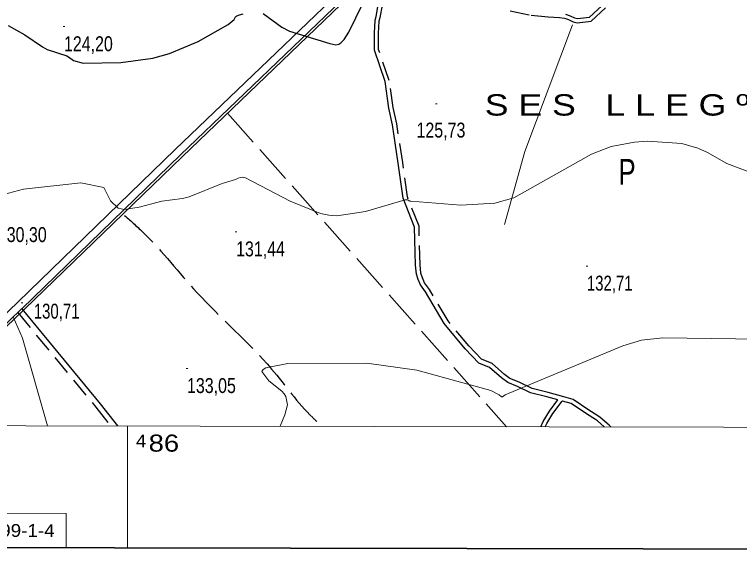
# Model space of a CAD drawing. Extents: x 483847 to 488453, y 4383581 to 4386795.
# Drawn here: x 485933.9 to 486358.7, y 4384057.5 to 4384373.1 of the extents above; entities that cross this region are included whole.
import ezdxf
from ezdxf.enums import TextEntityAlignment as Align

# ---------------------------------------------------------------- set-up
doc = ezdxf.new("R2010")
doc.units = 0
doc.header["$LTSCALE"] = 3.8
for name, pattern in [('DOTTED', [1.5, 0.3, -1.2]), ('LONG_DASHED', [7.5, 6, -1.5]), ('MEDIUM_DASHED', [4.5, 3, -1.5])]:
    doc.linetypes.add(name, pattern=pattern)
for name, color, linetype, lineweight in [('1', 7, 'Continuous', 13), ('2', 7, 'DOTTED', 13), ('25', 7, 'LONG_DASHED', 25), ('38', 7, 'Continuous', 25), ('51', 7, 'Continuous', 13), ('6', 7, 'Continuous', 35), ('7', 7, 'Continuous', 13), ('8', 7, 'Continuous', 25), ('9', 7, 'Continuous', 13)]:
    doc.layers.add(name, color=color, linetype=linetype, lineweight=lineweight)
doc.layers.add('31', color=7, linetype='Continuous')
doc.layers.add('5', color=7, linetype='Continuous')

msp = doc.modelspace()

# ---------------------------------------------------------------- linework, layer by layer
at = {"layer": '1'}
msp.add_line((486000, 4384132.19), (486000, 4384060.84), dxfattribs=at)
at = {"layer": '1', "lineweight": 35}
msp.add_lwpolyline([(484035.03, 4386519.58), (487752.53, 4386512.52), (487747.86, 4384057.52), (484030.36, 4384064.59)], close=True, dxfattribs=at)
at = {"layer": '1'}
msp.add_lwpolyline([(484105.5, 4386448.1), (487681.9, 4386441.2), (487678, 4384129), (484100.5, 4384135.8)], close=True, dxfattribs=at)
msp.add_lwpolyline([(485814.15, 4384081.2), (485964.15, 4384080.92), (485964.11, 4384060.92)], dxfattribs=at)
at = {"layer": '25'}
msp.add_line((486058.61, 4384315.32), (486222.14, 4384131.77), dxfattribs=at)
at = {"layer": '38', "linetype": 'MEDIUM_DASHED'}
for points in [[(486224.36, 4384375.27), (486236.65, 4384372.69), (486246.52, 4384371.71), (486253.15, 4384371.46), (486256.09, 4384371), (486258.59, 4384370.13), (486261.19, 4384368.86), (486263.59, 4384368.29), (486271.86, 4384369.24), (486287.34, 4384383.67)], [(486155.69, 4384318.59), (486153.5, 4384334.51), (486147.19, 4384352.66), (486147.26, 4384362.47), (486147.38, 4384365.59), (486147.57, 4384369.48), (486148.11, 4384371.4), (486149.42, 4384378.37)], [(486283.37, 4384131.65), (486282.35, 4384132.67), (486277.09, 4384137.24), (486275.7, 4384138.12), (486270.5, 4384141.49), (486261.24, 4384147.78), (486255.79, 4384149.25), (486246.52, 4384151.86), (486237.16, 4384154.15), (486229.62, 4384157.75), (486224.19, 4384159.91), (486220.98, 4384162.33), (486213.7, 4384168.74), (486207.54, 4384171.29), (486200.01, 4384179.04), (486187.91, 4384193.69), (486177.02, 4384212.13), (486174.18, 4384216.1), (486172.93, 4384218.85), (486171.97, 4384221.64), (486171.53, 4384226.53), (486170.95, 4384249.11), (486164.12, 4384266.29), (486161.34, 4384286.41), (486157.9, 4384309.04), (486155.69, 4384318.59)], [(485935.77, 4384198.64), (485981.6, 4384143.18), (485990.1, 4384132.21)], [(486244.79, 4384131.72), (486245.75, 4384133.66), (486249.27, 4384139.58), (486254.8, 4384146.77)]]:
    msp.add_lwpolyline(points, dxfattribs=at)
at = {"layer": '38'}
for points in [[(486256.68, 4384373.35), (486259.52, 4384372.36), (486262.01, 4384371.14), (486263.73, 4384370.73), (486270.79, 4384371.54), (486285.23, 4384385)], [(486153.3, 4384318.27), (486151.14, 4384333.94), (486144.78, 4384352.26), (486144.85, 4384362.52), (486144.97, 4384365.7), (486145.18, 4384369.87), (486145.76, 4384371.95), (486147.05, 4384378.78)], [(486252.32, 4384147.47), (486245.84, 4384149.3), (486236.27, 4384151.64), (486228.56, 4384155.32), (486222.88, 4384157.58), (486219.3, 4384160.28), (486212.28, 4384166.46), (486206.02, 4384169.05), (486198.04, 4384177.27), (486185.74, 4384192.16), (486174.8, 4384210.68), (486171.87, 4384214.76), (486170.46, 4384217.86), (486169.36, 4384221.08), (486168.88, 4384226.38), (486168.31, 4384248.57), (486161.54, 4384265.61), (486158.72, 4384286.03), (486155.31, 4384308.48), (486153.3, 4384318.27)], [(485938.1, 4384200.87), (485984.11, 4384145.19), (485994.18, 4384132.2)], [(486242.22, 4384131.73), (486243.71, 4384134.76), (486247.35, 4384140.88), (486252.32, 4384147.47)], [(486279.48, 4384131.66), (486275.5, 4384135.11), (486274.27, 4384135.89), (486269.04, 4384139.28), (486260.12, 4384145.34), (486255.08, 4384146.69), (486254.8, 4384146.77)]]:
    msp.add_lwpolyline(points, dxfattribs=at)
at = {"layer": '38', "linetype": 'LONG_DASHED'}
for points in [[(485450.32, 4384320.61), (485462.4, 4384320.51), (485473.43, 4384320.88), (485482.62, 4384323.37), (485490, 4384324.99), (485501.85, 4384330.15), (485516.14, 4384337.75), (485524.23, 4384341.46), (485529.61, 4384345.21), (485577.96, 4384368.38), (485586, 4384374.12), (485596.57, 4384383.8), (485611.96, 4384394.76), (485621.26, 4384405.35), (485631.35, 4384418.34), (485634.75, 4384424.97), (485637, 4384429.97), (485638.56, 4384434.37), (485640.35, 4384438.77), (485643.85, 4384441.95), (485651.49, 4384446.42), (485654.54, 4384449.45), (485656.6, 4384451.89), (485673.07, 4384454.44), (485675.46, 4384454.03), (485679.49, 4384452.62), (485718.1, 4384455.44), (485729.3, 4384461.58), (485760.12, 4384476.15), (485767.32, 4384476.05), (485770.98, 4384475.09), (485773.52, 4384473.93), (485779.62, 4384470.09), (485800.09, 4384479.48), (485803.29, 4384483.18), (485810.72, 4384488.63), (485821.25, 4384495.76), (485840.3, 4384505.47), (485862.7, 4384518.73), (485872.14, 4384522.34), (485887.66, 4384526.92), (485901.83, 4384531.75), (485917.02, 4384533.86), (485940.42, 4384538.02), (485963.89, 4384541.96), (485980.94, 4384549), (485983.45, 4384550.99), (485984.28, 4384556.38), (485984.82, 4384562.6), (485988.91, 4384576.12), (485990.86, 4384596.58), (485991.2, 4384615.56), (485990.27, 4384628.78), (485985.71, 4384640.7), (485973.12, 4384647.03), (485967.85, 4384650.79), (485962.31, 4384652.22), (485945.83, 4384664.31), (485943.49, 4384668.84), (485940.51, 4384675.64), (485940.42, 4384675.76)], [(485998.43, 4384255.43), (486009.76, 4384245.07), (486040.7, 4384210.41), (486084.56, 4384165.51), (486108.61, 4384137.1), (486114.27, 4384131.97)]]:
    msp.add_spline(points, degree=3, dxfattribs=at)
at = {"layer": '51'}
for points in [[(485860.48, 4384132.45), (485935.77, 4384204.67), (486028.07, 4384294.06), (486160.18, 4384420.8), (486169.92, 4384429.69), (486171.85, 4384432.66), (486174.18, 4384441.95), (486176, 4384454.77)], [(486181.74, 4384453.95), (486179.87, 4384440.84), (486177.24, 4384430.31), (486174.37, 4384425.91), (486164.14, 4384416.56), (486032.09, 4384289.88), (485939.79, 4384200.49), (485868.83, 4384132.44)], [(486260.93, 4384367.15), (486232.85, 4384292.97), (486220.98, 4384250.07)]]:
    msp.add_lwpolyline(points, dxfattribs=at)
at = {"layer": '6'}
msp.add_line((485866.75, 4384132.44), (485938.06, 4384200.82), dxfattribs=at)
msp.add_lwpolyline([(485938.1, 4384200.87), (486031.09, 4384290.93), (486163.16, 4384417.62), (486173.25, 4384426.84), (486175.9, 4384430.9), (486178.46, 4384441.13), (486180.3, 4384454.17)], dxfattribs=at)
at = {"layer": '7'}
for p, q in [((485962.37, 4384366.02), (485963.37, 4384366.02)), ((486180.53, 4384320.8), (486181.53, 4384320.8)), ((486063.22, 4384245.87), (486064.22, 4384245.87)), ((486268.76, 4384225.82), (486269.76, 4384225.82)), ((485937.76, 4384204.22), (485938.76, 4384204.22)), ((486034.46, 4384165.84), (486035.46, 4384165.84))]:
    msp.add_line(p, q, dxfattribs=at)
at = {"layer": '8'}
for points in [[(486079.63, 4384373.65), (486090.54, 4384365.67), (486095.12, 4384363.44), (486118.63, 4384356.11), (486122.22, 4384355.41), (486123.97, 4384355.84), (486125.03, 4384356.5), (486127.09, 4384358.42), (486129.78, 4384362.69), (486141.84, 4384387.8)], [(485930.2, 4384366.78), (485939.88, 4384361.22), (485950.22, 4384354.15), (485953.1, 4384352.72), (485964.48, 4384348.85), (485965.52, 4384348.34), (485968.51, 4384346.28), (485974.21, 4384344.72), (485996.23, 4384344.96), (486014.92, 4384347.58), (486024.72, 4384350.24), (486041.44, 4384357.26), (486059.08, 4384367.19), (486062.66, 4384370.22), (486063.44, 4384371.69), (486063.75, 4384372.01)], [(486063.75, 4384372.01), (486064.09, 4384372.3), (486065.64, 4384373.01), (486067.96, 4384373.48)]]:
    msp.add_lwpolyline(points, dxfattribs=at)
at = {"layer": '9'}
for points in [[(486368.29, 4384279.35), (486351.22, 4384285.82), (486339.91, 4384292.4), (486334.21, 4384294.95), (486324.95, 4384297.57), (486304.8, 4384299.04), (486297.16, 4384298.42), (486283.47, 4384295.8), (486271.95, 4384291.34), (486226.4, 4384265.71), (486215.38, 4384262.57), (486195.35, 4384261.5), (486166.15, 4384263.79), (486165.63, 4384263.86), (486164.62, 4384264.4), (486164.11, 4384264.51), (486162.77, 4384264.65), (486139.61, 4384257.68), (486122.78, 4384255.23), (486118, 4384255.65)], [(486118, 4384255.65), (486113.17, 4384256.55), (486095.33, 4384263.74), (486069.32, 4384277.51), (486067.3, 4384277.79), (486066.36, 4384277.74), (486064.96, 4384277.3), (486063.34, 4384276.56), (486055.57, 4384274.13), (486036.17, 4384266.39), (486032.35, 4384265.38), (486020.22, 4384263.92), (486006.91, 4384260.4), (485998.26, 4384259), (485996.34, 4384259.25), (485994.63, 4384259.78), (485990.19, 4384264.01), (485986.24, 4384271.74), (485972.79, 4384274.54), (485939.21, 4384270.95), (485924.22, 4384266.91)], [(485933.15, 4384196.09), (485938.52, 4384183.54), (485953.26, 4384132.28)], [(486455.84, 4384181.91), (486313.84, 4384183.88), (486301.2, 4384182.37), (486290.26, 4384179.15), (486221.32, 4384150.34), (486219.87, 4384149.28), (486219.5, 4384149.23), (486219.15, 4384149.29), (486217.96, 4384150.41), (486212.99, 4384153), (486169.65, 4384164.95), (486140.33, 4384169), (486093.99, 4384168.73), (486081.18, 4384166.3), (486079.57, 4384165.28), (486078.79, 4384164.11), (486082.96, 4384158.64), (486090.51, 4384152.54), (486091.86, 4384150.98), (486092.89, 4384149.48), (486093.93, 4384144.5), (486092.36, 4384138.67), (486089.47, 4384132.02)]]:
    msp.add_lwpolyline(points, dxfattribs=at)

# ---------------------------------------------------------------- texts
at = {"layer": '2'}
for s, height, width, p in [('4', 7.5, 1.1, (486004.99, 4384119.68)), ('86  ', 10, 1.2, (486012.48, 4384117.17)), ('699-1-4', 7.5, 1.1, (485919.37, 4384067.25))]:
    msp.add_text(s, height=height, rotation=359.891, dxfattribs=dict(at, width=width)).set_placement(p)
at = {"layer": '31', "width": 0.75}
msp.add_text('P', height=15, dxfattribs=at).set_placement((486292.86, 4384273.51), align=Align.CENTER)
at = {"layer": '5', "width": 1.25}
msp.add_text('S E S   L L E G º T I M E S', height=12.49, dxfattribs=at).set_placement((486209.42, 4384313.94))
at = {"layer": '7'}
for s, width, p in [('124,20', 0.8, (485962.87, 4384351.65)), ('125,73', 0.8, (486169.45, 4384301.08)), ('130,30', 0.8, (485924.12, 4384239.88)), ('131,44', 0.8, (486063.72, 4384231.5)), ('132,71', 0.75, (486269.26, 4384211.45)), ('130,71', 0.75, (485945.17, 4384195.03)), ('133,05', 0.8, (486034.96, 4384151.47))]:
    msp.add_text(s, height=8.75, dxfattribs=dict(at, width=width)).set_placement(p)

doc.saveas('drawing.dxf')
